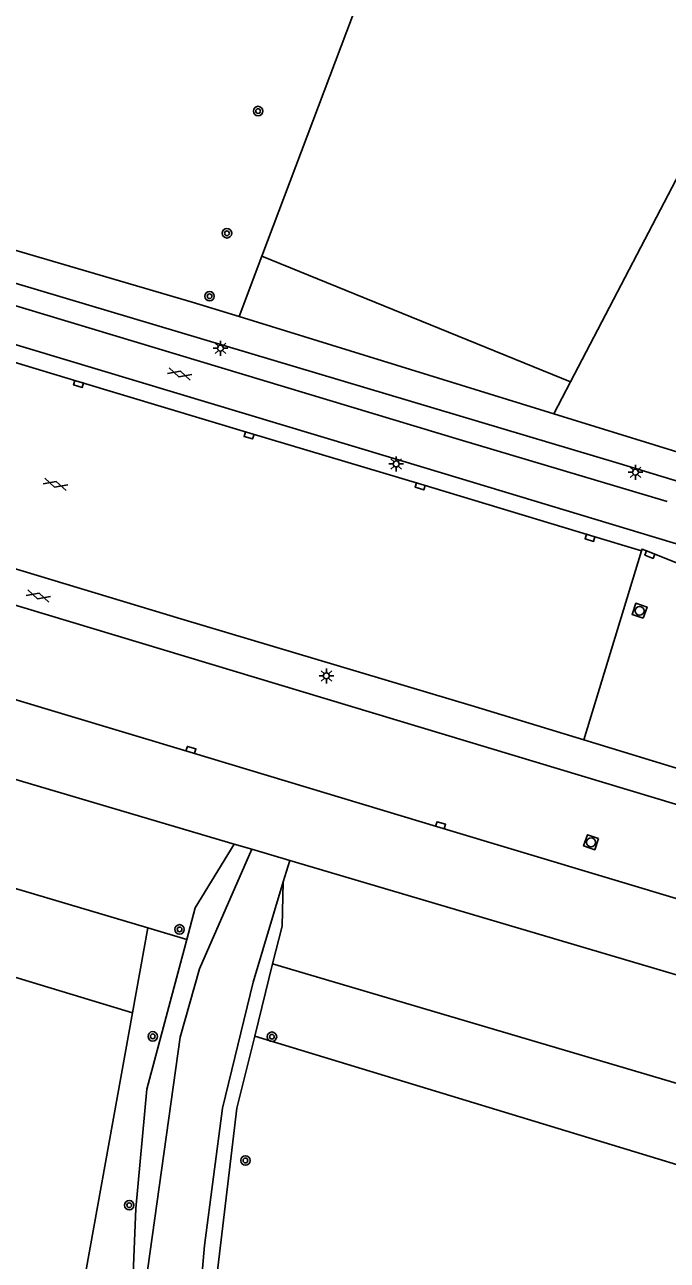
# Model space of a CAD drawing. Extents: x 125000 to 129004, y 397500 to 399008.
# Drawn here: x 126101 to 126155.3, y 397795.8 to 397900.2 of the extents above; entities that cross this region are included whole.
import ezdxf

# ---------------------------------------------------------------- set-up
doc = ezdxf.new("R2010")
doc.units = 0
for name, color, linetype in [('gg-knt-bronhoudergrens', 7, 'Continuous'), ('gg-knt-onverhard', 7, 'Continuous'), ('gg-knt-verharding', 7, 'Continuous'), ('gg-knt-verharding nz', 7, 'Continuous'), ('gg-kntw-greppel-droge sloot', 7, 'Continuous'), ('gt-grn-groengrens', 7, 'Continuous'), ('gt-symb-boom', 7, 'Continuous'), ('gt-symb-gesloten verharding', 7, 'Continuous'), ('gt-symb-kolk', 7, 'Continuous'), ('gt-symb-lichtmast', 7, 'Continuous'), ('gt-symb-rioolschacht', 7, 'Continuous')]:
    doc.layers.add(name, color=color, linetype=linetype)

# ---------------------------------------------------------------- blocks, each defined once
blk = doc.blocks.new('gt0-BOOM')
at = {"layer": 'gt-symb-boom'}
for radius in [0.4, 0.2]:
    blk.add_circle((0, 0), radius, dxfattribs=at)
blk = doc.blocks.new('gt0-GESVH1')
at = {"layer": 'gt-symb-gesloten verharding'}
for p, q in [((-0.99, -0.26), (0.01, 0.24)), ((0.01, -0.26), (-0.99, 0.24)), ((0.01, 0.24), (1.01, -0.26)), ((1.01, 0.24), (0.01, -0.26))]:
    blk.add_line(p, q, dxfattribs=at)
blk = doc.blocks.new('gt0-KOLK')
at = {"layer": 'gt-symb-kolk'}
blk.add_lwpolyline([(0, 0), (0.37, 0), (0.37, 0.4), (-0.38, 0.4), (-0.38, 0), (0, 0)], dxfattribs=at)
blk = doc.blocks.new('gt0-LMAST')
at = {"layer": 'gt-symb-lichtmast'}
for p, q in [((-0.18, 0.17), (-0.45, 0.44)), ((-0.01, 0.25), (-0.01, 0.62)), ((0.17, 0.17), (0.44, 0.44)), ((-0.26, 0), (-0.63, 0)), ((-0.18, -0.18), (-0.45, -0.45)), ((-0.01, -0.25), (-0.01, -0.63)), ((0.44, -0.45), (0.17, -0.18)), ((0.24, 0), (0.62, 0))]:
    blk.add_line(p, q, dxfattribs=at)
blk.add_circle((-0.01, 0), 0.25, dxfattribs=at)
blk = doc.blocks.new('gt0-RS')
at = {"layer": 'gt-symb-rioolschacht'}
blk.add_lwpolyline([(-0.5, -0.5), (0.5, -0.5), (0.5, 0.5), (-0.5, 0.5)], close=True, dxfattribs=at)
blk.add_circle((0, 0), 0.375, dxfattribs=at)

msp = doc.modelspace()

# ---------------------------------------------------------------- linework, layer by layer
at = {"layer": 'gg-knt-bronhoudergrens'}
for p, q in [((126172.66, 397918.89), (126147.13, 397870)), ((126147.13, 397870), (126145.71, 397867.29))]:
    msp.add_line(p, q, dxfattribs=at)
at = {"layer": 'gg-knt-onverhard'}
for p in [(126120.19, 397830.49), (126122.86, 397827.73)]:
    msp.add_line(p, (126123.41, 397829.53), dxfattribs=at)
for points in [[(126103.39, 397762.44), (126105.07, 397762.01), (126107.2, 397765.14), (126108.87, 397770.33), (126110.34, 397783.25), (126111.4, 397795.09), (126114.15, 397814.61), (126115.77, 397820.4), (126120.19, 397830.49)], [(126119.75, 397748.86), (126114.93, 397758.73), (126112.11, 397765.89), (126113.34, 397773.11), (126114.9, 397782.13), (126116.21, 397797.01), (126117.71, 397808.6), (126120.32, 397819.26), (126122.86, 397827.73)]]:
    msp.add_lwpolyline(points, dxfattribs=at)
at = {"layer": 'gg-knt-verharding'}
for points in [[(126155.31, 397859.87), (126137.73, 397865.13), (126101.11, 397876.15), (126067.01, 397886.39), (126056.75, 397889.6)], [(126157.02, 397856.02), (126135.03, 397862.66), (126067.48, 397882.98), (126067.44, 397882.99)], [(126153.13, 397855.72), (126148.83, 397857), (126134.48, 397861.35), (126120.02, 397865.66), (126105.6, 397870), (126091.24, 397874.34), (126067.02, 397881.61)], [(126029.98, 397875.35), (126076.9, 397861.22), (126114.21, 397849.96), (126139.01, 397842.55), (126148.26, 397839.73)], [(126046.36, 397867.34), (126063.56, 397862.16), (126193.4, 397823.03)], [(126044.17, 397860), (126051.84, 397857.72), (126072.87, 397851.35), (126115, 397838.69), (126136.1, 397832.32), (126157.19, 397826), (126199.31, 397813.3), (126209.15, 397810.21), (126220.29, 397806.7), (126225.3, 397805.07)], [(126209.05, 397834.21), (126200.8, 397837.36), (126194.49, 397839.67), (126185.08, 397843.08), (126169.23, 397849.43), (126153.91, 397855.58), (126153.18, 397855.85), (126153.13, 397855.72)], [(126148.26, 397839.73), (126166.69, 397834.11), (126171.69, 397832.53), (126184.87, 397828.09), (126219.52, 397818.23), (126220.48, 397817.91)]]:
    msp.add_lwpolyline(points, dxfattribs=at)
at = {"layer": 'gg-knt-verharding nz'}
msp.add_line((126153.13, 397855.72), (126148.26, 397839.73), dxfattribs=at)
at = {"layer": 'gg-kntw-greppel-droge sloot'}
msp.add_line((126119.12, 397875.5), (126145.71, 397867.29), dxfattribs=at)
for points in [[(126036.52, 397900.24), (126037.23, 397899.44), (126050.36, 397893.4), (126065.07, 397888.8), (126151.24, 397863.09), (126158.57, 397860.86), (126165.85, 397858.49), (126172.92, 397856.03), (126179.94, 397853.43), (126187.92, 397850.27), (126195.84, 397846.95), (126203.33, 397843.65), (126234.46, 397829.17), (126254.1, 397820.48), (126254.96, 397822.06)], [(126072.86, 397889.16), (126076.46, 397888.06), (126115.17, 397876.72), (126119.12, 397875.5)], [(126145.71, 397867.29), (126159.21, 397863.12), (126166.42, 397860.78), (126173.6, 397858.33), (126180.72, 397855.72), (126188.9, 397852.42), (126197.02, 397848.96), (126204.41, 397845.7), (126211.76, 397842.32), (126223.84, 397836.46), (126254.96, 397822.06)]]:
    msp.add_lwpolyline(points, dxfattribs=at)
at = {"layer": 'gt-grn-groengrens'}
for p, q in [((126121.05, 397880.61), (126119.12, 397875.5)), ((126147.13, 397870), (126121.05, 397880.61)), ((126120.19, 397830.49), (126118.7, 397830.93)), ((126123.41, 397829.53), (126184.1, 397811.58)), ((126111.4, 397823.85), (126110.11, 397816.67)), ((126114.71, 397822.87), (126111.4, 397823.85)), ((126121.96, 397820.8), (126120.45, 397814.7))]:
    msp.add_line(p, q, dxfattribs=at)
for points in [[(126114.38, 397918.87), (126130.63, 397906), (126121.05, 397880.61)], [(126118.7, 397830.93), (126037.25, 397855.02), (126029.87, 397854.34)], [(126111.4, 397823.85), (126080.84, 397832.91), (126042.98, 397844.56), (126034.25, 397846.02), (126028.74, 397844.4), (126025.51, 397842.46), (126023.73, 397839.87), (126022.01, 397836.3)], [(126110.11, 397816.67), (126038.94, 397838.25), (126032.47, 397838.25), (126029.72, 397836.31), (126027.17, 397828.69), (126026.54, 397826.93)], [(126118.7, 397830.93), (126115.42, 397825.55), (126114.71, 397822.87)], [(126121.96, 397820.8), (126122.76, 397823.98), (126122.86, 397827.73)], [(126114.71, 397822.87), (126111.32, 397810.21), (126110.39, 397800.13), (126109.92, 397788.43), (126107.98, 397773.78), (126103.39, 397762.44)], [(126191.15, 397797.64), (126190.74, 397800.47), (126121.96, 397820.8)], [(126110.11, 397816.67), (126100.61, 397764.06), (126100.56, 397763.44)], [(126119.75, 397748.86), (126113.65, 397766.29), (126117.32, 397795.12), (126118.94, 397808.62), (126120.45, 397814.7)], [(126120.45, 397814.7), (126190.23, 397793.47), (126187.37, 397787.76), (126216.98, 397779.34)]]:
    msp.add_lwpolyline(points, dxfattribs=at)

# ---------------------------------------------------------------- block references
at = {"layer": 'gt-symb-boom'}
for p in [(126120.73, 397892.87), (126118.1, 397882.54), (126116.63, 397877.22), (126114.09, 397823.72), (126111.83, 397814.68), (126121.9, 397814.65), (126119.66, 397804.19), (126109.84, 397800.41)]:
    msp.add_blockref('gt0-BOOM', p, dxfattribs=at)
at = {"layer": 'gt-symb-gesloten verharding'}
for p, rotation in [((126114.1, 397870.67), -16.38630566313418), ((126103.6, 397861.34), -16.3863056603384), ((126102.16, 397851.91), -16.386305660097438)]:
    msp.add_blockref('gt0-GESVH1', p, dxfattribs=dict(at, rotation=rotation))
at = {"layer": 'gt-symb-kolk'}
for p, rotation in [((126105.6, 397870), 163.2597888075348), ((126120.02, 397865.66), 163.3772809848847), ((126134.48, 397861.35), 163.1423033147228), ((126148.83, 397857), 163.42055979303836), ((126153.91, 397855.58), 158.1206717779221), ((126115, 397838.69), -16.79122906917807), ((126136.1, 397832.32), -16.689196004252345)]:
    msp.add_blockref('gt0-KOLK', p, dxfattribs=dict(at, rotation=rotation))
at = {"layer": 'gt-symb-lichtmast'}
for p in [(126117.56, 397872.83), (126132.41, 397863.05), (126152.63, 397862.35), (126126.51, 397845.14)]:
    msp.add_blockref('gt0-LMAST', p, dxfattribs=at)
at = {"layer": 'gt-symb-rioolschacht'}
for p, rotation in [((126152.97, 397850.64), 71.49104874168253), ((126148.87, 397831.08), 160.9270399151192)]:
    msp.add_blockref('gt0-RS', p, dxfattribs=dict(at, rotation=rotation))

doc.saveas('drawing.dxf')
